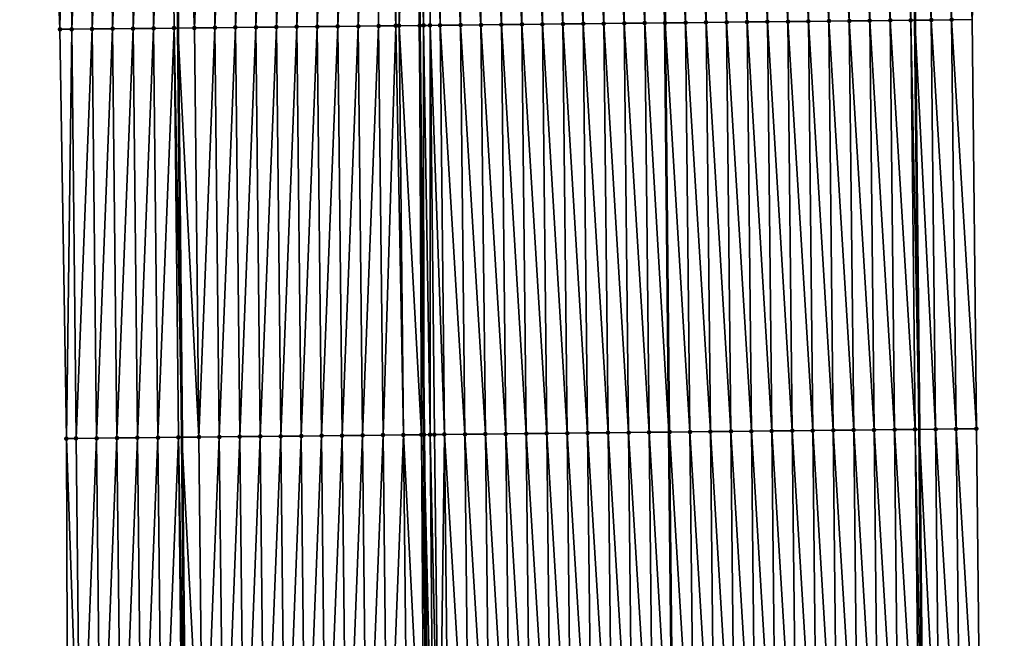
# Model space of a CAD drawing. Header units: feet. Extents: x 2010743 to 2022806, y 818705 to 837694.
# Tile 326 of 531: x 2011466 to 2011514, y 829504 to 829534. Entities that reach past the tile are written whole.
import ezdxf

# ---------------------------------------------------------------- set-up
doc = ezdxf.new("R2010")
doc.units = ezdxf.units.FT
doc.header["$MEASUREMENT"] = 0
for name, color, linetype, lineweight in [('EP_Travel Lane', 172, 'Continuous', 53), ('Road Shots', 141, 'Continuous', 100), ('STRIPING', 60, 'Continuous', 53)]:
    doc.layers.add(name, color=color, linetype=linetype, lineweight=lineweight)
doc.layers.add('I-77-MM17-21_NB-Surface-Border', color=7, linetype='Continuous')
doc.layers.add('I-77-MM17-21_NB-Surface-TIN', color=7, linetype='Continuous')

msp = doc.modelspace()

# ---------------------------------------------------------------- linework, layer by layer
at = {"layer": 'EP_Travel Lane'}
for points in [[(2011507.569, 829753.946, 321.159), (2011507.786, 829733.948, 321.054), (2011508.003, 829713.949, 320.913), (2011508.22, 829693.951, 320.781), (2011508.438, 829673.953, 320.669), (2011508.655, 829653.954, 320.567), (2011508.86, 829633.951, 320.448), (2011509.062, 829613.952, 320.319), (2011509.265, 829593.954, 320.198), (2011509.467, 829573.955, 320.086), (2011509.669, 829553.957, 319.956), (2011509.871, 829533.958, 319.846), (2011510.073, 829513.959, 319.701), (2011510.275, 829493.961, 319.572)], [(2011471.547, 829753.554, 321.4), (2011471.764, 829733.555, 321.263), (2011471.981, 829713.557, 321.152), (2011472.198, 829693.558, 321.001), (2011472.416, 829673.56, 320.892), (2011472.633, 829653.561, 320.769), (2011472.838, 829633.566, 320.652), (2011473.041, 829613.567, 320.535), (2011473.243, 829593.568, 320.406), (2011473.445, 829573.57, 320.289), (2011473.647, 829553.571, 320.176), (2011473.849, 829533.572, 320.066), (2011474.052, 829513.574, 319.955), (2011474.254, 829493.575, 319.824)]]:
    msp.add_polyline3d(points, dxfattribs=at)
at = {"layer": 'I-77-MM17-21_NB-Surface-Border', "color": 3, "linetype": 'Continuous', "lineweight": -3}
for points in [[(2011508.3, 829753.954, 321.129), (2011508.517, 829733.956, 321.022), (2011509.734, 829713.969, 320.83), (2011511.951, 829693.992, 320.631), (2011512.169, 829673.994, 320.515), (2011512.386, 829653.995, 320.433), (2011513.6, 829634.002, 320.321), (2011513.813, 829614.004, 320.198), (2011514.026, 829594.006, 320.047), (2011514.24, 829574.007, 319.937), (2011513.453, 829553.998, 319.857), (2011512.667, 829533.988, 319.755), (2011512.88, 829513.99, 319.618), (2011513.093, 829493.992, 319.485)], [(2011468.477, 829493.514, 319.673), (2011468.407, 829513.514, 319.807), (2011468.093, 829533.512, 319.916), (2011467.337, 829553.505, 320.01), (2011467.242, 829573.505, 320.125), (2011467.029, 829593.503, 320.244), (2011466.816, 829613.502, 320.37), (2011466.603, 829633.5, 320.481), (2011466.388, 829653.495, 320.599), (2011466.162, 829673.493, 320.722), (2011466.128, 829693.494, 320.841), (2011466.331, 829713.496, 321.001), (2011466.566, 829733.5, 321.136), (2011467.337, 829753.509, 321.294)]]:
    msp.add_polyline3d(points, dxfattribs=at)
at = {"layer": 'I-77-MM17-21_NB-Surface-TIN', "color": 128, "linetype": 'Continuous', "lineweight": -3}
for points in [[(2011508.667, 829533.945, 319.875), (2011508.453, 829553.944, 319.979), (2011507.454, 829553.933, 320)], [(2011509.667, 829533.956, 319.851), (2011509.453, 829553.954, 319.958), (2011508.453, 829553.944, 319.979)], [(2011508.667, 829533.945, 319.875), (2011509.667, 829533.956, 319.851), (2011508.453, 829553.944, 319.979)], [(2011509.453, 829553.954, 319.958), (2011509.871, 829533.958, 319.846), (2011509.669, 829553.957, 319.956)], [(2011509.667, 829533.956, 319.851), (2011509.871, 829533.958, 319.846), (2011509.453, 829553.954, 319.958)], [(2011510.667, 829533.967, 319.825), (2011510.453, 829553.965, 319.949), (2011509.669, 829553.957, 319.956)], [(2011510.667, 829533.967, 319.825), (2011509.669, 829553.957, 319.956), (2011509.871, 829533.958, 319.846)], [(2011511.667, 829533.977, 319.792), (2011511.453, 829553.976, 319.917), (2011510.453, 829553.965, 319.949)], [(2011510.667, 829533.967, 319.825), (2011511.667, 829533.977, 319.792), (2011510.453, 829553.965, 319.949)], [(2011511.667, 829533.977, 319.792), (2011512.667, 829533.988, 319.755), (2011511.453, 829553.976, 319.917)], [(2011468.093, 829533.512, 319.916), (2011467.456, 829553.506, 320.014), (2011467.337, 829553.505, 320.01)], [(2011468.093, 829533.512, 319.916), (2011468.456, 829553.516, 320.043), (2011467.456, 829553.506, 320.014)], [(2011468.093, 829533.512, 319.916), (2011468.669, 829533.518, 319.934), (2011468.456, 829553.516, 320.043)], [(2011468.669, 829533.518, 319.934), (2011469.456, 829553.527, 320.069), (2011468.456, 829553.516, 320.043)], [(2011468.669, 829533.518, 319.934), (2011469.669, 829533.528, 319.964), (2011469.456, 829553.527, 320.069)], [(2011469.669, 829533.528, 319.964), (2011470.456, 829553.537, 320.101), (2011469.456, 829553.527, 320.069)], [(2011469.669, 829533.528, 319.964), (2011470.669, 829533.539, 319.996), (2011470.456, 829553.537, 320.101)], [(2011470.669, 829533.539, 319.996), (2011471.456, 829553.548, 320.123), (2011470.456, 829553.537, 320.101)], [(2011470.669, 829533.539, 319.996), (2011471.669, 829533.549, 320.028), (2011471.456, 829553.548, 320.123)], [(2011471.669, 829533.549, 320.028), (2011472.456, 829553.558, 320.158), (2011471.456, 829553.548, 320.123)], [(2011471.669, 829533.549, 320.028), (2011472.669, 829533.56, 320.061), (2011472.456, 829553.558, 320.158)], [(2011472.669, 829533.56, 320.061), (2011473.455, 829553.569, 320.175), (2011472.456, 829553.558, 320.158)], [(2011472.669, 829533.56, 320.061), (2011473.669, 829533.57, 320.065), (2011473.455, 829553.569, 320.175)], [(2011473.455, 829553.569, 320.175), (2011473.849, 829533.572, 320.066), (2011473.647, 829553.571, 320.176)], [(2011473.669, 829533.57, 320.065), (2011473.849, 829533.572, 320.066), (2011473.455, 829553.569, 320.175)], [(2011474.669, 829533.581, 320.071), (2011474.455, 829553.58, 320.181), (2011473.647, 829553.571, 320.176)], [(2011474.669, 829533.581, 320.071), (2011473.647, 829553.571, 320.176), (2011473.849, 829533.572, 320.066)], [(2011474.669, 829533.581, 320.071), (2011475.455, 829553.59, 320.195), (2011474.455, 829553.58, 320.181)], [(2011474.669, 829533.581, 320.071), (2011475.669, 829533.592, 320.083), (2011475.455, 829553.59, 320.195)], [(2011475.669, 829533.592, 320.083), (2011476.455, 829553.601, 320.209), (2011475.455, 829553.59, 320.195)], [(2011475.669, 829533.592, 320.083), (2011476.669, 829533.602, 320.094), (2011476.455, 829553.601, 320.209)], [(2011476.669, 829533.602, 320.094), (2011477.455, 829553.611, 320.219), (2011476.455, 829553.601, 320.209)], [(2011476.669, 829533.602, 320.094), (2011477.669, 829533.613, 320.104), (2011477.455, 829553.611, 320.219)], [(2011477.669, 829533.613, 320.104), (2011478.455, 829553.622, 320.228), (2011477.455, 829553.611, 320.219)], [(2011477.669, 829533.613, 320.104), (2011478.669, 829533.623, 320.114), (2011478.455, 829553.622, 320.228)], [(2011478.669, 829533.623, 320.114), (2011479.455, 829553.633, 320.238), (2011478.455, 829553.622, 320.228)], [(2011478.669, 829533.623, 320.114), (2011479.668, 829533.634, 320.124), (2011479.455, 829553.633, 320.238)], [(2011479.668, 829533.634, 320.124), (2011480.455, 829553.643, 320.246), (2011479.455, 829553.633, 320.238)], [(2011479.668, 829533.634, 320.124), (2011480.668, 829533.645, 320.133), (2011480.455, 829553.643, 320.246)], [(2011480.668, 829533.645, 320.133), (2011481.455, 829553.654, 320.257), (2011480.455, 829553.643, 320.246)], [(2011480.668, 829533.645, 320.133), (2011481.668, 829533.655, 320.141), (2011481.455, 829553.654, 320.257)], [(2011481.668, 829533.655, 320.141), (2011482.455, 829553.664, 320.27), (2011481.455, 829553.654, 320.257)], [(2011481.668, 829533.655, 320.141), (2011482.668, 829533.666, 320.155), (2011482.455, 829553.664, 320.27)], [(2011482.668, 829533.666, 320.155), (2011483.455, 829553.675, 320.285), (2011482.455, 829553.664, 320.27)], [(2011482.668, 829533.666, 320.155), (2011483.668, 829533.676, 320.17), (2011483.455, 829553.675, 320.285)], [(2011483.668, 829533.676, 320.17), (2011483.839, 829553.679, 320.293), (2011483.455, 829553.675, 320.285)], [(2011483.668, 829533.676, 320.17), (2011484.5, 829533.685, 320.185), (2011483.839, 829553.679, 320.293)], [(2011484.5, 829533.685, 320.185), (2011484.455, 829553.686, 320.304), (2011483.839, 829553.679, 320.293)], [(2011484.668, 829533.687, 320.188), (2011485.455, 829553.696, 320.315), (2011484.455, 829553.686, 320.304)], [(2011484.5, 829533.685, 320.185), (2011484.668, 829533.687, 320.188), (2011484.455, 829553.686, 320.304)], [(2011484.668, 829533.687, 320.188), (2011485.668, 829533.698, 320.196), (2011485.455, 829553.696, 320.315)], [(2011485.865, 829533.7, 320.196), (2011486.01, 829553.702, 320.317), (2011485.455, 829553.696, 320.315)], [(2011485.865, 829533.7, 320.196), (2011485.455, 829553.696, 320.315), (2011485.668, 829533.698, 320.196)], [(2011485.865, 829533.7, 320.196), (2011486.181, 829533.703, 320.195), (2011486.01, 829553.702, 320.317)], [(2011486.181, 829533.703, 320.195), (2011486.148, 829553.703, 320.317), (2011486.01, 829553.702, 320.317)], [(2011486.668, 829533.708, 320.192), (2011486.455, 829553.707, 320.314), (2011486.148, 829553.703, 320.317)], [(2011486.181, 829533.703, 320.195), (2011486.668, 829533.708, 320.192), (2011486.148, 829553.703, 320.317)], [(2011487.668, 829533.719, 320.174), (2011487.455, 829553.718, 320.294), (2011486.455, 829553.707, 320.314)], [(2011486.668, 829533.708, 320.192), (2011487.668, 829533.719, 320.174), (2011486.455, 829553.707, 320.314)], [(2011488.668, 829533.73, 320.157), (2011488.455, 829553.728, 320.272), (2011487.455, 829553.718, 320.294)], [(2011487.668, 829533.719, 320.174), (2011488.668, 829533.73, 320.157), (2011487.455, 829553.718, 320.294)], [(2011489.668, 829533.741, 320.138), (2011489.455, 829553.739, 320.253), (2011488.455, 829553.728, 320.272)], [(2011488.668, 829533.73, 320.157), (2011489.668, 829533.741, 320.138), (2011488.455, 829553.728, 320.272)], [(2011490.668, 829533.751, 320.121), (2011490.455, 829553.75, 320.233), (2011489.455, 829553.739, 320.253)], [(2011489.668, 829533.741, 320.138), (2011490.668, 829533.751, 320.121), (2011489.455, 829553.739, 320.253)], [(2011491.668, 829533.762, 320.103), (2011491.454, 829553.761, 320.217), (2011490.455, 829553.75, 320.233)], [(2011490.668, 829533.751, 320.121), (2011491.668, 829533.762, 320.103), (2011490.455, 829553.75, 320.233)], [(2011492.668, 829533.773, 320.083), (2011492.454, 829553.771, 320.198), (2011491.454, 829553.761, 320.217)], [(2011491.668, 829533.762, 320.103), (2011492.668, 829533.773, 320.083), (2011491.454, 829553.761, 320.217)], [(2011493.668, 829533.784, 320.067), (2011493.454, 829553.782, 320.182), (2011492.454, 829553.771, 320.198)], [(2011492.668, 829533.773, 320.083), (2011493.668, 829533.784, 320.067), (2011492.454, 829553.771, 320.198)], [(2011494.668, 829533.794, 320.053), (2011494.454, 829553.793, 320.165), (2011493.454, 829553.782, 320.182)], [(2011493.668, 829533.784, 320.067), (2011494.668, 829533.794, 320.053), (2011493.454, 829553.782, 320.182)], [(2011495.668, 829533.805, 320.043), (2011495.454, 829553.804, 320.153), (2011494.454, 829553.793, 320.165)], [(2011494.668, 829533.794, 320.053), (2011495.668, 829533.805, 320.043), (2011494.454, 829553.793, 320.165)], [(2011496.667, 829533.816, 320.034), (2011496.454, 829553.815, 320.144), (2011495.454, 829553.804, 320.153)], [(2011495.668, 829533.805, 320.043), (2011496.667, 829533.816, 320.034), (2011495.454, 829553.804, 320.153)], [(2011496.454, 829553.815, 320.144), (2011497.652, 829533.827, 320.02), (2011497.45, 829553.825, 320.133)], [(2011496.667, 829533.816, 320.034), (2011497.652, 829533.827, 320.02), (2011496.454, 829553.815, 320.144)], [(2011497.667, 829533.827, 320.02), (2011497.45, 829553.825, 320.133), (2011497.652, 829533.827, 320.02)], [(2011497.667, 829533.827, 320.02), (2011497.454, 829553.825, 320.133), (2011497.45, 829553.825, 320.133)], [(2011498.667, 829533.837, 320.017), (2011498.454, 829553.836, 320.126), (2011497.454, 829553.825, 320.133)], [(2011497.667, 829533.827, 320.02), (2011498.667, 829533.837, 320.017), (2011497.454, 829553.825, 320.133)], [(2011499.667, 829533.848, 319.999), (2011499.454, 829553.847, 320.104), (2011498.454, 829553.836, 320.126)], [(2011498.667, 829533.837, 320.017), (2011499.667, 829533.848, 319.999), (2011498.454, 829553.836, 320.126)], [(2011500.667, 829533.859, 319.982), (2011500.454, 829553.858, 320.088), (2011499.454, 829553.847, 320.104)], [(2011499.667, 829533.848, 319.999), (2011500.667, 829533.859, 319.982), (2011499.454, 829553.847, 320.104)], [(2011501.667, 829533.87, 319.967), (2011501.454, 829553.868, 320.072), (2011500.454, 829553.858, 320.088)], [(2011500.667, 829533.859, 319.982), (2011501.667, 829533.87, 319.967), (2011500.454, 829553.858, 320.088)], [(2011502.667, 829533.88, 319.956), (2011502.454, 829553.879, 320.061), (2011501.454, 829553.868, 320.072)], [(2011501.667, 829533.87, 319.967), (2011502.667, 829533.88, 319.956), (2011501.454, 829553.868, 320.072)], [(2011503.667, 829533.891, 319.946), (2011503.454, 829553.89, 320.05), (2011502.454, 829553.879, 320.061)], [(2011502.667, 829533.88, 319.956), (2011503.667, 829533.891, 319.946), (2011502.454, 829553.879, 320.061)], [(2011504.667, 829533.902, 319.935), (2011504.454, 829553.9, 320.04), (2011503.454, 829553.89, 320.05)], [(2011503.667, 829533.891, 319.946), (2011504.667, 829533.902, 319.935), (2011503.454, 829553.89, 320.05)], [(2011505.667, 829533.913, 319.922), (2011505.454, 829553.911, 320.029), (2011504.454, 829553.9, 320.04)], [(2011504.667, 829533.902, 319.935), (2011505.667, 829533.913, 319.922), (2011504.454, 829553.9, 320.04)], [(2011506.667, 829533.923, 319.908), (2011506.454, 829553.922, 320.015), (2011505.454, 829553.911, 320.029)], [(2011505.667, 829533.913, 319.922), (2011506.667, 829533.923, 319.908), (2011505.454, 829553.911, 320.029)], [(2011507.667, 829533.934, 319.893), (2011507.454, 829553.933, 320), (2011506.454, 829553.922, 320.015)], [(2011506.667, 829533.923, 319.908), (2011507.667, 829533.934, 319.893), (2011506.454, 829553.922, 320.015)], [(2011507.667, 829533.934, 319.893), (2011508.667, 829533.945, 319.875), (2011507.454, 829553.933, 320)], [(2011488.881, 829513.731, 320.042), (2011488.668, 829533.73, 320.157), (2011487.668, 829533.719, 320.174)], [(2011489.881, 829513.742, 320.021), (2011489.668, 829533.741, 320.138), (2011488.668, 829533.73, 320.157)], [(2011488.881, 829513.731, 320.042), (2011489.881, 829513.742, 320.021), (2011488.668, 829533.73, 320.157)], [(2011490.881, 829513.753, 320.001), (2011490.668, 829533.751, 320.121), (2011489.668, 829533.741, 320.138)], [(2011489.881, 829513.742, 320.021), (2011490.881, 829513.753, 320.001), (2011489.668, 829533.741, 320.138)], [(2011491.881, 829513.764, 319.984), (2011491.668, 829533.762, 320.103), (2011490.668, 829533.751, 320.121)], [(2011490.881, 829513.753, 320.001), (2011491.881, 829513.764, 319.984), (2011490.668, 829533.751, 320.121)], [(2011492.881, 829513.774, 319.966), (2011492.668, 829533.773, 320.083), (2011491.668, 829533.762, 320.103)], [(2011491.881, 829513.764, 319.984), (2011492.881, 829513.774, 319.966), (2011491.668, 829533.762, 320.103)], [(2011493.881, 829513.785, 319.95), (2011493.668, 829533.784, 320.067), (2011492.668, 829533.773, 320.083)], [(2011492.881, 829513.774, 319.966), (2011493.881, 829513.785, 319.95), (2011492.668, 829533.773, 320.083)], [(2011494.881, 829513.796, 319.934), (2011494.668, 829533.794, 320.053), (2011493.668, 829533.784, 320.067)], [(2011493.881, 829513.785, 319.95), (2011494.881, 829513.796, 319.934), (2011493.668, 829533.784, 320.067)], [(2011495.881, 829513.807, 319.921), (2011495.668, 829533.805, 320.043), (2011494.668, 829533.794, 320.053)], [(2011494.881, 829513.796, 319.934), (2011495.881, 829513.807, 319.921), (2011494.668, 829533.794, 320.053)], [(2011496.881, 829513.817, 319.911), (2011496.667, 829533.816, 320.034), (2011495.668, 829533.805, 320.043)], [(2011495.881, 829513.807, 319.921), (2011496.881, 829513.817, 319.911), (2011495.668, 829533.805, 320.043)], [(2011496.667, 829533.816, 320.034), (2011497.854, 829513.828, 319.905), (2011497.652, 829533.827, 320.02)], [(2011496.881, 829513.817, 319.911), (2011497.854, 829513.828, 319.905), (2011496.667, 829533.816, 320.034)], [(2011497.881, 829513.828, 319.905), (2011497.652, 829533.827, 320.02), (2011497.854, 829513.828, 319.905)], [(2011497.881, 829513.828, 319.905), (2011497.667, 829533.827, 320.02), (2011497.652, 829533.827, 320.02)], [(2011498.881, 829513.839, 319.897), (2011498.667, 829533.837, 320.017), (2011497.667, 829533.827, 320.02)], [(2011497.881, 829513.828, 319.905), (2011498.881, 829513.839, 319.897), (2011497.667, 829533.827, 320.02)], [(2011499.881, 829513.85, 319.872), (2011499.667, 829533.848, 319.999), (2011498.667, 829533.837, 320.017)], [(2011498.881, 829513.839, 319.897), (2011499.881, 829513.85, 319.872), (2011498.667, 829533.837, 320.017)], [(2011500.881, 829513.86, 319.853), (2011500.667, 829533.859, 319.982), (2011499.667, 829533.848, 319.999)], [(2011499.881, 829513.85, 319.872), (2011500.881, 829513.86, 319.853), (2011499.667, 829533.848, 319.999)], [(2011501.881, 829513.871, 319.837), (2011501.667, 829533.87, 319.967), (2011500.667, 829533.859, 319.982)], [(2011500.881, 829513.86, 319.853), (2011501.881, 829513.871, 319.837), (2011500.667, 829533.859, 319.982)], [(2011502.88, 829513.882, 319.824), (2011502.667, 829533.88, 319.956), (2011501.667, 829533.87, 319.967)], [(2011501.881, 829513.871, 319.837), (2011502.88, 829513.882, 319.824), (2011501.667, 829533.87, 319.967)], [(2011503.88, 829513.893, 319.813), (2011503.667, 829533.891, 319.946), (2011502.667, 829533.88, 319.956)], [(2011502.88, 829513.882, 319.824), (2011503.88, 829513.893, 319.813), (2011502.667, 829533.88, 319.956)], [(2011504.88, 829513.903, 319.801), (2011504.667, 829533.902, 319.935), (2011503.667, 829533.891, 319.946)], [(2011503.88, 829513.893, 319.813), (2011504.88, 829513.903, 319.801), (2011503.667, 829533.891, 319.946)], [(2011505.88, 829513.914, 319.786), (2011505.667, 829533.913, 319.922), (2011504.667, 829533.902, 319.935)], [(2011504.88, 829513.903, 319.801), (2011505.88, 829513.914, 319.786), (2011504.667, 829533.902, 319.935)], [(2011506.88, 829513.925, 319.77), (2011506.667, 829533.923, 319.908), (2011505.667, 829533.913, 319.922)], [(2011505.88, 829513.914, 319.786), (2011506.88, 829513.925, 319.77), (2011505.667, 829533.913, 319.922)], [(2011507.88, 829513.936, 319.753), (2011507.667, 829533.934, 319.893), (2011506.667, 829533.923, 319.908)], [(2011506.88, 829513.925, 319.77), (2011507.88, 829513.936, 319.753), (2011506.667, 829533.923, 319.908)], [(2011508.88, 829513.947, 319.728), (2011508.667, 829533.945, 319.875), (2011507.667, 829533.934, 319.893)], [(2011507.88, 829513.936, 319.753), (2011508.88, 829513.947, 319.728), (2011507.667, 829533.934, 319.893)], [(2011509.88, 829513.957, 319.705), (2011509.667, 829533.956, 319.851), (2011508.667, 829533.945, 319.875)], [(2011508.88, 829513.947, 319.728), (2011509.88, 829513.957, 319.705), (2011508.667, 829533.945, 319.875)], [(2011509.667, 829533.956, 319.851), (2011510.073, 829513.959, 319.701), (2011509.871, 829533.958, 319.846)], [(2011509.88, 829513.957, 319.705), (2011510.073, 829513.959, 319.701), (2011509.667, 829533.956, 319.851)], [(2011510.88, 829513.968, 319.684), (2011510.667, 829533.967, 319.825), (2011509.871, 829533.958, 319.846)], [(2011510.88, 829513.968, 319.684), (2011509.871, 829533.958, 319.846), (2011510.073, 829513.959, 319.701)], [(2011511.88, 829513.979, 319.654), (2011511.667, 829533.977, 319.792), (2011510.667, 829533.967, 319.825)], [(2011510.88, 829513.968, 319.684), (2011511.88, 829513.979, 319.654), (2011510.667, 829533.967, 319.825)], [(2011512.88, 829513.99, 319.618), (2011512.667, 829533.988, 319.755), (2011511.667, 829533.977, 319.792)], [(2011511.88, 829513.979, 319.654), (2011512.88, 829513.99, 319.618), (2011511.667, 829533.977, 319.792)], [(2011468.407, 829513.514, 319.807), (2011468.669, 829533.518, 319.934), (2011468.093, 829533.512, 319.916)], [(2011468.407, 829513.514, 319.807), (2011468.882, 829513.519, 319.82), (2011468.669, 829533.518, 319.934)], [(2011468.882, 829513.519, 319.82), (2011469.669, 829533.528, 319.964), (2011468.669, 829533.518, 319.934)], [(2011468.882, 829513.519, 319.82), (2011469.882, 829513.53, 319.848), (2011469.669, 829533.528, 319.964)], [(2011469.882, 829513.53, 319.848), (2011470.669, 829533.539, 319.996), (2011469.669, 829533.528, 319.964)], [(2011469.882, 829513.53, 319.848), (2011470.882, 829513.54, 319.879), (2011470.669, 829533.539, 319.996)], [(2011470.882, 829513.54, 319.879), (2011471.669, 829533.549, 320.028), (2011470.669, 829533.539, 319.996)], [(2011470.882, 829513.54, 319.879), (2011471.882, 829513.551, 319.908), (2011471.669, 829533.549, 320.028)], [(2011471.882, 829513.551, 319.908), (2011472.669, 829533.56, 320.061), (2011471.669, 829533.549, 320.028)], [(2011471.882, 829513.551, 319.908), (2011472.882, 829513.561, 319.938), (2011472.669, 829533.56, 320.061)], [(2011472.882, 829513.561, 319.938), (2011473.669, 829533.57, 320.065), (2011472.669, 829533.56, 320.061)], [(2011472.882, 829513.561, 319.938), (2011473.882, 829513.572, 319.954), (2011473.669, 829533.57, 320.065)], [(2011473.669, 829533.57, 320.065), (2011474.052, 829513.574, 319.955), (2011473.849, 829533.572, 320.066)], [(2011473.882, 829513.572, 319.954), (2011474.052, 829513.574, 319.955), (2011473.669, 829533.57, 320.065)], [(2011474.882, 829513.582, 319.961), (2011474.669, 829533.581, 320.071), (2011473.849, 829533.572, 320.066)], [(2011474.882, 829513.582, 319.961), (2011473.849, 829533.572, 320.066), (2011474.052, 829513.574, 319.955)], [(2011474.882, 829513.582, 319.961), (2011475.669, 829533.592, 320.083), (2011474.669, 829533.581, 320.071)], [(2011474.882, 829513.582, 319.961), (2011475.882, 829513.593, 319.974), (2011475.669, 829533.592, 320.083)], [(2011475.882, 829513.593, 319.974), (2011476.669, 829533.602, 320.094), (2011475.669, 829533.592, 320.083)], [(2011475.882, 829513.593, 319.974), (2011476.882, 829513.604, 319.988), (2011476.669, 829533.602, 320.094)], [(2011476.882, 829513.604, 319.988), (2011477.669, 829533.613, 320.104), (2011476.669, 829533.602, 320.094)], [(2011476.882, 829513.604, 319.988), (2011477.882, 829513.614, 319.998), (2011477.669, 829533.613, 320.104)], [(2011477.882, 829513.614, 319.998), (2011478.669, 829533.623, 320.114), (2011477.669, 829533.613, 320.104)], [(2011477.882, 829513.614, 319.998), (2011478.882, 829513.625, 320.007), (2011478.669, 829533.623, 320.114)], [(2011478.882, 829513.625, 320.007), (2011479.668, 829533.634, 320.124), (2011478.669, 829533.623, 320.114)], [(2011478.882, 829513.625, 320.007), (2011479.882, 829513.635, 320.015), (2011479.668, 829533.634, 320.124)], [(2011479.882, 829513.635, 320.015), (2011480.668, 829533.645, 320.133), (2011479.668, 829533.634, 320.124)], [(2011479.882, 829513.635, 320.015), (2011480.882, 829513.646, 320.022), (2011480.668, 829533.645, 320.133)], [(2011480.882, 829513.646, 320.022), (2011481.668, 829533.655, 320.141), (2011480.668, 829533.645, 320.133)], [(2011480.882, 829513.646, 320.022), (2011481.882, 829513.657, 320.031), (2011481.668, 829533.655, 320.141)], [(2011481.882, 829513.657, 320.031), (2011482.668, 829533.666, 320.155), (2011481.668, 829533.655, 320.141)], [(2011481.882, 829513.657, 320.031), (2011482.882, 829513.667, 320.044), (2011482.668, 829533.666, 320.155)], [(2011482.882, 829513.667, 320.044), (2011483.668, 829533.676, 320.17), (2011482.668, 829533.666, 320.155)], [(2011482.882, 829513.667, 320.044), (2011483.882, 829513.678, 320.059), (2011483.668, 829533.676, 320.17)], [(2011483.882, 829513.678, 320.059), (2011484.5, 829533.685, 320.185), (2011483.668, 829533.676, 320.17)], [(2011483.882, 829513.678, 320.059), (2011484.882, 829513.688, 320.077), (2011484.5, 829533.685, 320.185)], [(2011484.882, 829513.688, 320.077), (2011484.668, 829533.687, 320.188), (2011484.5, 829533.685, 320.185)], [(2011485.756, 829513.698, 320.088), (2011485.668, 829533.698, 320.196), (2011484.668, 829533.687, 320.188)], [(2011484.882, 829513.688, 320.077), (2011485.756, 829513.698, 320.088), (2011484.668, 829533.687, 320.188)], [(2011485.865, 829533.7, 320.196), (2011485.668, 829533.698, 320.196), (2011485.882, 829513.699, 320.089)], [(2011485.756, 829513.698, 320.088), (2011485.882, 829513.699, 320.089), (2011485.668, 829533.698, 320.196)], [(2011486.185, 829513.702, 320.091), (2011486.181, 829533.703, 320.195), (2011485.865, 829533.7, 320.196)], [(2011486.185, 829513.702, 320.091), (2011485.865, 829533.7, 320.196), (2011485.882, 829513.699, 320.089)], [(2011486.881, 829513.71, 320.085), (2011486.668, 829533.708, 320.192), (2011486.181, 829533.703, 320.195)], [(2011486.185, 829513.702, 320.091), (2011486.391, 829513.704, 320.09), (2011486.181, 829533.703, 320.195)], [(2011486.391, 829513.704, 320.09), (2011486.881, 829513.71, 320.085), (2011486.181, 829533.703, 320.195)], [(2011487.881, 829513.72, 320.064), (2011487.668, 829533.719, 320.174), (2011486.668, 829533.708, 320.192)], [(2011486.881, 829513.71, 320.085), (2011487.881, 829513.72, 320.064), (2011486.668, 829533.708, 320.192)], [(2011487.881, 829513.72, 320.064), (2011488.881, 829513.731, 320.042), (2011487.668, 829533.719, 320.174)], [(2011469.096, 829493.521, 319.692), (2011469.882, 829513.53, 319.848), (2011468.882, 829513.519, 319.82)], [(2011469.096, 829493.521, 319.692), (2011470.096, 829493.531, 319.72), (2011469.882, 829513.53, 319.848)], [(2011470.096, 829493.531, 319.72), (2011470.882, 829513.54, 319.879), (2011469.882, 829513.53, 319.848)], [(2011470.096, 829493.531, 319.72), (2011471.096, 829493.542, 319.752), (2011470.882, 829513.54, 319.879)], [(2011471.096, 829493.542, 319.752), (2011471.882, 829513.551, 319.908), (2011470.882, 829513.54, 319.879)], [(2011471.096, 829493.542, 319.752), (2011472.096, 829493.552, 319.781), (2011471.882, 829513.551, 319.908)], [(2011472.096, 829493.552, 319.781), (2011472.882, 829513.561, 319.938), (2011471.882, 829513.551, 319.908)], [(2011472.096, 829493.552, 319.781), (2011473.095, 829493.563, 319.812), (2011472.882, 829513.561, 319.938)], [(2011473.095, 829493.563, 319.812), (2011473.882, 829513.572, 319.954), (2011472.882, 829513.561, 319.938)], [(2011473.095, 829493.563, 319.812), (2011474.095, 829493.573, 319.824), (2011473.882, 829513.572, 319.954)], [(2011473.882, 829513.572, 319.954), (2011474.254, 829493.575, 319.824), (2011474.052, 829513.574, 319.955)], [(2011474.095, 829493.573, 319.824), (2011474.254, 829493.575, 319.824), (2011473.882, 829513.572, 319.954)], [(2011475.095, 829493.584, 319.829), (2011474.882, 829513.582, 319.961), (2011474.052, 829513.574, 319.955)], [(2011475.095, 829493.584, 319.829), (2011474.052, 829513.574, 319.955), (2011474.254, 829493.575, 319.824)], [(2011475.095, 829493.584, 319.829), (2011475.882, 829513.593, 319.974), (2011474.882, 829513.582, 319.961)], [(2011475.095, 829493.584, 319.829), (2011476.095, 829493.595, 319.84), (2011475.882, 829513.593, 319.974)], [(2011476.095, 829493.595, 319.84), (2011476.882, 829513.604, 319.988), (2011475.882, 829513.593, 319.974)], [(2011476.095, 829493.595, 319.84), (2011477.095, 829493.605, 319.849), (2011476.882, 829513.604, 319.988)], [(2011477.095, 829493.605, 319.849), (2011477.882, 829513.614, 319.998), (2011476.882, 829513.604, 319.988)], [(2011477.095, 829493.605, 319.849), (2011478.095, 829493.616, 319.86), (2011477.882, 829513.614, 319.998)], [(2011478.095, 829493.616, 319.86), (2011478.882, 829513.625, 320.007), (2011477.882, 829513.614, 319.998)], [(2011478.095, 829493.616, 319.86), (2011479.095, 829493.626, 319.871), (2011478.882, 829513.625, 320.007)], [(2011479.095, 829493.626, 319.871), (2011479.882, 829513.635, 320.015), (2011478.882, 829513.625, 320.007)], [(2011479.095, 829493.626, 319.871), (2011480.095, 829493.637, 319.88), (2011479.882, 829513.635, 320.015)], [(2011480.095, 829493.637, 319.88), (2011480.882, 829513.646, 320.022), (2011479.882, 829513.635, 320.015)], [(2011480.095, 829493.637, 319.88), (2011481.095, 829493.648, 319.887), (2011480.882, 829513.646, 320.022)], [(2011481.095, 829493.648, 319.887), (2011481.882, 829513.657, 320.031), (2011480.882, 829513.646, 320.022)], [(2011481.095, 829493.648, 319.887), (2011482.095, 829493.658, 319.897), (2011481.882, 829513.657, 320.031)], [(2011482.095, 829493.658, 319.897), (2011482.882, 829513.667, 320.044), (2011481.882, 829513.657, 320.031)], [(2011482.095, 829493.658, 319.897), (2011483.095, 829493.669, 319.908), (2011482.882, 829513.667, 320.044)], [(2011483.095, 829493.669, 319.908), (2011483.882, 829513.678, 320.059), (2011482.882, 829513.667, 320.044)], [(2011483.095, 829493.669, 319.908), (2011484.095, 829493.679, 319.921), (2011483.882, 829513.678, 320.059)], [(2011484.095, 829493.679, 319.921), (2011484.882, 829513.688, 320.077), (2011483.882, 829513.678, 320.059)], [(2011484.095, 829493.679, 319.921), (2011485.095, 829493.69, 319.936), (2011484.882, 829513.688, 320.077)], [(2011485.888, 829493.698, 319.944), (2011485.756, 829513.698, 320.088), (2011484.882, 829513.688, 320.077)], [(2011485.095, 829493.69, 319.936), (2011485.888, 829493.698, 319.944), (2011484.882, 829513.688, 320.077)], [(2011485.756, 829513.698, 320.088), (2011486.095, 829493.701, 319.945), (2011485.882, 829513.699, 320.089)], [(2011485.888, 829493.698, 319.944), (2011486.095, 829493.701, 319.945), (2011485.756, 829513.698, 320.088)], [(2011486.347, 829493.703, 319.946), (2011486.185, 829513.702, 320.091), (2011485.882, 829513.699, 320.089)], [(2011486.347, 829493.703, 319.946), (2011485.882, 829513.699, 320.089), (2011486.095, 829493.701, 319.945)], [(2011486.617, 829493.706, 319.945), (2011486.391, 829513.704, 320.09), (2011486.185, 829513.702, 320.091)], [(2011486.347, 829493.703, 319.946), (2011486.617, 829493.706, 319.945), (2011486.185, 829513.702, 320.091)], [(2011486.617, 829493.706, 319.945), (2011486.881, 829513.71, 320.085), (2011486.391, 829513.704, 320.09)], [(2011486.617, 829493.706, 319.945), (2011487.095, 829493.711, 319.941), (2011486.881, 829513.71, 320.085)], [(2011488.095, 829493.722, 319.921), (2011487.881, 829513.72, 320.064), (2011486.881, 829513.71, 320.085)], [(2011487.095, 829493.711, 319.941), (2011488.095, 829493.722, 319.921), (2011486.881, 829513.71, 320.085)], [(2011489.095, 829493.733, 319.899), (2011488.881, 829513.731, 320.042), (2011487.881, 829513.72, 320.064)], [(2011488.095, 829493.722, 319.921), (2011489.095, 829493.733, 319.899), (2011487.881, 829513.72, 320.064)], [(2011490.095, 829493.744, 319.878), (2011489.881, 829513.742, 320.021), (2011488.881, 829513.731, 320.042)], [(2011489.095, 829493.733, 319.899), (2011490.095, 829493.744, 319.878), (2011488.881, 829513.731, 320.042)], [(2011491.094, 829493.755, 319.858), (2011490.881, 829513.753, 320.001), (2011489.881, 829513.742, 320.021)], [(2011490.095, 829493.744, 319.878), (2011491.094, 829493.755, 319.858), (2011489.881, 829513.742, 320.021)], [(2011492.094, 829493.765, 319.838), (2011491.881, 829513.764, 319.984), (2011490.881, 829513.753, 320.001)], [(2011491.094, 829493.755, 319.858), (2011492.094, 829493.765, 319.838), (2011490.881, 829513.753, 320.001)], [(2011493.094, 829493.776, 319.818), (2011492.881, 829513.774, 319.966), (2011491.881, 829513.764, 319.984)], [(2011492.094, 829493.765, 319.838), (2011493.094, 829493.776, 319.818), (2011491.881, 829513.764, 319.984)], [(2011494.094, 829493.787, 319.802), (2011493.881, 829513.785, 319.95), (2011492.881, 829513.774, 319.966)], [(2011493.094, 829493.776, 319.818), (2011494.094, 829493.787, 319.802), (2011492.881, 829513.774, 319.966)], [(2011495.094, 829493.798, 319.788), (2011494.881, 829513.796, 319.934), (2011493.881, 829513.785, 319.95)], [(2011494.094, 829493.787, 319.802), (2011495.094, 829493.798, 319.788), (2011493.881, 829513.785, 319.95)], [(2011496.094, 829493.808, 319.775), (2011495.881, 829513.807, 319.921), (2011494.881, 829513.796, 319.934)], [(2011495.094, 829493.798, 319.788), (2011496.094, 829493.808, 319.775), (2011494.881, 829513.796, 319.934)], [(2011497.094, 829493.819, 319.767), (2011496.881, 829513.817, 319.911), (2011495.881, 829513.807, 319.921)], [(2011496.094, 829493.808, 319.775), (2011497.094, 829493.819, 319.767), (2011495.881, 829513.807, 319.921)], [(2011496.881, 829513.817, 319.911), (2011498.056, 829493.829, 319.764), (2011497.854, 829513.828, 319.905)], [(2011497.094, 829493.819, 319.767), (2011498.056, 829493.829, 319.764), (2011496.881, 829513.817, 319.911)], [(2011498.094, 829493.83, 319.764), (2011497.854, 829513.828, 319.905), (2011498.056, 829493.829, 319.764)], [(2011498.094, 829493.83, 319.764), (2011497.881, 829513.828, 319.905), (2011497.854, 829513.828, 319.905)], [(2011499.094, 829493.841, 319.755), (2011498.881, 829513.839, 319.897), (2011497.881, 829513.828, 319.905)], [(2011498.094, 829493.83, 319.764), (2011499.094, 829493.841, 319.755), (2011497.881, 829513.828, 319.905)], [(2011500.094, 829493.851, 319.738), (2011499.881, 829513.85, 319.872), (2011498.881, 829513.839, 319.897)], [(2011499.094, 829493.841, 319.755), (2011500.094, 829493.851, 319.738), (2011498.881, 829513.839, 319.897)], [(2011501.094, 829493.862, 319.72), (2011500.881, 829513.86, 319.853), (2011499.881, 829513.85, 319.872)], [(2011500.094, 829493.851, 319.738), (2011501.094, 829493.862, 319.72), (2011499.881, 829513.85, 319.872)], [(2011502.094, 829493.873, 319.703), (2011501.881, 829513.871, 319.837), (2011500.881, 829513.86, 319.853)], [(2011501.094, 829493.862, 319.72), (2011502.094, 829493.873, 319.703), (2011500.881, 829513.86, 319.853)], [(2011503.094, 829493.884, 319.689), (2011502.88, 829513.882, 319.824), (2011501.881, 829513.871, 319.837)], [(2011502.094, 829493.873, 319.703), (2011503.094, 829493.884, 319.689), (2011501.881, 829513.871, 319.837)], [(2011504.094, 829493.894, 319.678), (2011503.88, 829513.893, 319.813), (2011502.88, 829513.882, 319.824)], [(2011503.094, 829493.884, 319.689), (2011504.094, 829493.894, 319.678), (2011502.88, 829513.882, 319.824)], [(2011505.094, 829493.905, 319.665), (2011504.88, 829513.903, 319.801), (2011503.88, 829513.893, 319.813)], [(2011504.094, 829493.894, 319.678), (2011505.094, 829493.905, 319.665), (2011503.88, 829513.893, 319.813)], [(2011506.094, 829493.916, 319.651), (2011505.88, 829513.914, 319.786), (2011504.88, 829513.903, 319.801)], [(2011505.094, 829493.905, 319.665), (2011506.094, 829493.916, 319.651), (2011504.88, 829513.903, 319.801)], [(2011507.094, 829493.927, 319.638), (2011506.88, 829513.925, 319.77), (2011505.88, 829513.914, 319.786)], [(2011506.094, 829493.916, 319.651), (2011507.094, 829493.927, 319.638), (2011505.88, 829513.914, 319.786)], [(2011508.093, 829493.937, 319.622), (2011507.88, 829513.936, 319.753), (2011506.88, 829513.925, 319.77)], [(2011507.094, 829493.927, 319.638), (2011508.093, 829493.937, 319.622), (2011506.88, 829513.925, 319.77)], [(2011509.093, 829493.948, 319.601), (2011508.88, 829513.947, 319.728), (2011507.88, 829513.936, 319.753)], [(2011508.093, 829493.937, 319.622), (2011509.093, 829493.948, 319.601), (2011507.88, 829513.936, 319.753)], [(2011510.093, 829493.959, 319.577), (2011509.88, 829513.957, 319.705), (2011508.88, 829513.947, 319.728)], [(2011509.093, 829493.948, 319.601), (2011510.093, 829493.959, 319.577), (2011508.88, 829513.947, 319.728)], [(2011509.88, 829513.957, 319.705), (2011510.275, 829493.961, 319.572), (2011510.073, 829513.959, 319.701)], [(2011510.093, 829493.959, 319.577), (2011510.275, 829493.961, 319.572), (2011509.88, 829513.957, 319.705)], [(2011511.093, 829493.97, 319.55), (2011510.88, 829513.968, 319.684), (2011510.073, 829513.959, 319.701)], [(2011511.093, 829493.97, 319.55), (2011510.073, 829513.959, 319.701), (2011510.275, 829493.961, 319.572)], [(2011512.093, 829493.981, 319.519), (2011511.88, 829513.979, 319.654), (2011510.88, 829513.968, 319.684)], [(2011511.093, 829493.97, 319.55), (2011512.093, 829493.981, 319.519), (2011510.88, 829513.968, 319.684)], [(2011513.093, 829493.992, 319.485), (2011512.88, 829513.99, 319.618), (2011511.88, 829513.979, 319.654)], [(2011512.093, 829493.981, 319.519), (2011513.093, 829493.992, 319.485), (2011511.88, 829513.979, 319.654)], [(2011469.096, 829493.521, 319.692), (2011468.882, 829513.519, 319.82), (2011468.407, 829513.514, 319.807)], [(2011468.477, 829493.514, 319.673), (2011469.096, 829493.521, 319.692), (2011468.407, 829513.514, 319.807)]]:
    msp.add_3dface(points, dxfattribs=at)
at = {"layer": 'Road Shots', "lineweight": 100}
for p in [(2011488.668, 829533.73, 320.157), (2011489.668, 829533.741, 320.138), (2011490.668, 829533.751, 320.121), (2011491.668, 829533.762, 320.103), (2011492.668, 829533.773, 320.083), (2011493.668, 829533.784, 320.067), (2011494.668, 829533.794, 320.053), (2011495.668, 829533.805, 320.043), (2011496.667, 829533.816, 320.034), (2011497.667, 829533.827, 320.02), (2011498.667, 829533.837, 320.017), (2011499.667, 829533.848, 319.999), (2011500.667, 829533.859, 319.982), (2011501.667, 829533.87, 319.967), (2011502.667, 829533.88, 319.956), (2011503.667, 829533.891, 319.946), (2011504.667, 829533.902, 319.935), (2011505.667, 829533.913, 319.922), (2011506.667, 829533.923, 319.908), (2011507.667, 829533.934, 319.893), (2011508.667, 829533.945, 319.875), (2011509.667, 829533.956, 319.851), (2011510.667, 829533.967, 319.825), (2011511.667, 829533.977, 319.792), (2011468.093, 829533.512, 319.916), (2011468.669, 829533.518, 319.934), (2011469.669, 829533.528, 319.964), (2011470.669, 829533.539, 319.996), (2011471.669, 829533.549, 320.028), (2011472.669, 829533.56, 320.061), (2011473.669, 829533.57, 320.065), (2011474.669, 829533.581, 320.071), (2011475.669, 829533.592, 320.083), (2011476.669, 829533.602, 320.094), (2011477.669, 829533.613, 320.104), (2011478.669, 829533.623, 320.114), (2011479.668, 829533.634, 320.124), (2011480.668, 829533.645, 320.133), (2011481.668, 829533.655, 320.141), (2011482.668, 829533.666, 320.155), (2011483.668, 829533.676, 320.17), (2011484.5, 829533.685, 320.185), (2011484.668, 829533.687, 320.188), (2011485.668, 829533.698, 320.196), (2011485.865, 829533.7, 320.196), (2011486.181, 829533.703, 320.195), (2011486.668, 829533.708, 320.192), (2011487.668, 829533.719, 320.174), (2011469.882, 829513.53, 319.848), (2011470.882, 829513.54, 319.879), (2011471.882, 829513.551, 319.908), (2011472.882, 829513.561, 319.938), (2011473.882, 829513.572, 319.954), (2011474.882, 829513.582, 319.961), (2011475.882, 829513.593, 319.974), (2011476.882, 829513.604, 319.988), (2011477.882, 829513.614, 319.998), (2011478.882, 829513.625, 320.007), (2011479.882, 829513.635, 320.015), (2011480.882, 829513.646, 320.022), (2011481.882, 829513.657, 320.031), (2011482.882, 829513.667, 320.044), (2011483.882, 829513.678, 320.059), (2011484.882, 829513.688, 320.077), (2011485.756, 829513.698, 320.088), (2011485.881, 829513.699, 320.089), (2011486.185, 829513.702, 320.091), (2011486.391, 829513.704, 320.09), (2011486.881, 829513.71, 320.085), (2011487.881, 829513.72, 320.064), (2011488.881, 829513.731, 320.042), (2011489.881, 829513.742, 320.021), (2011490.881, 829513.753, 320.001), (2011491.881, 829513.764, 319.984), (2011492.881, 829513.774, 319.966), (2011493.881, 829513.785, 319.95), (2011494.881, 829513.796, 319.934), (2011495.881, 829513.807, 319.921), (2011496.881, 829513.817, 319.911), (2011497.881, 829513.828, 319.905), (2011498.881, 829513.839, 319.897), (2011499.881, 829513.85, 319.872), (2011500.881, 829513.86, 319.853), (2011501.881, 829513.871, 319.837), (2011502.88, 829513.882, 319.824), (2011503.88, 829513.893, 319.813), (2011504.88, 829513.903, 319.801), (2011505.88, 829513.914, 319.786), (2011506.88, 829513.925, 319.77), (2011507.88, 829513.936, 319.753), (2011508.88, 829513.947, 319.728), (2011509.88, 829513.957, 319.705), (2011510.88, 829513.968, 319.684), (2011511.88, 829513.979, 319.654), (2011512.88, 829513.99, 319.618), (2011468.407, 829513.514, 319.807), (2011468.882, 829513.519, 319.82)]:
    msp.add_point(p, dxfattribs=at)
at = {"layer": 'STRIPING'}
for points in [[(2011483.302, 829753.68, 321.538), (2011483.519, 829733.682, 321.41), (2011483.736, 829713.684, 321.279), (2011483.953, 829693.685, 321.128), (2011484.17, 829673.687, 321.021), (2011484.387, 829653.688, 320.897), (2011484.602, 829633.69, 320.785), (2011484.815, 829613.692, 320.661), (2011485.028, 829593.693, 320.539), (2011485.242, 829573.695, 320.435), (2011485.455, 829553.696, 320.315), (2011485.668, 829533.698, 320.196), (2011485.882, 829513.699, 320.089), (2011486.095, 829493.701, 319.945)], [(2011495.35, 829753.812, 321.36), (2011495.567, 829733.814, 321.228), (2011495.784, 829713.816, 321.102), (2011496.001, 829693.817, 320.96), (2011496.218, 829673.819, 320.854), (2011496.435, 829653.82, 320.726), (2011496.641, 829633.82, 320.621), (2011496.843, 829613.821, 320.487), (2011497.045, 829593.823, 320.362), (2011497.247, 829573.824, 320.254), (2011497.45, 829553.825, 320.133), (2011497.652, 829533.827, 320.02), (2011497.854, 829513.828, 319.905), (2011498.056, 829493.829, 319.764)]]:
    msp.add_polyline3d(points, dxfattribs=at)

doc.saveas('drawing.dxf')
